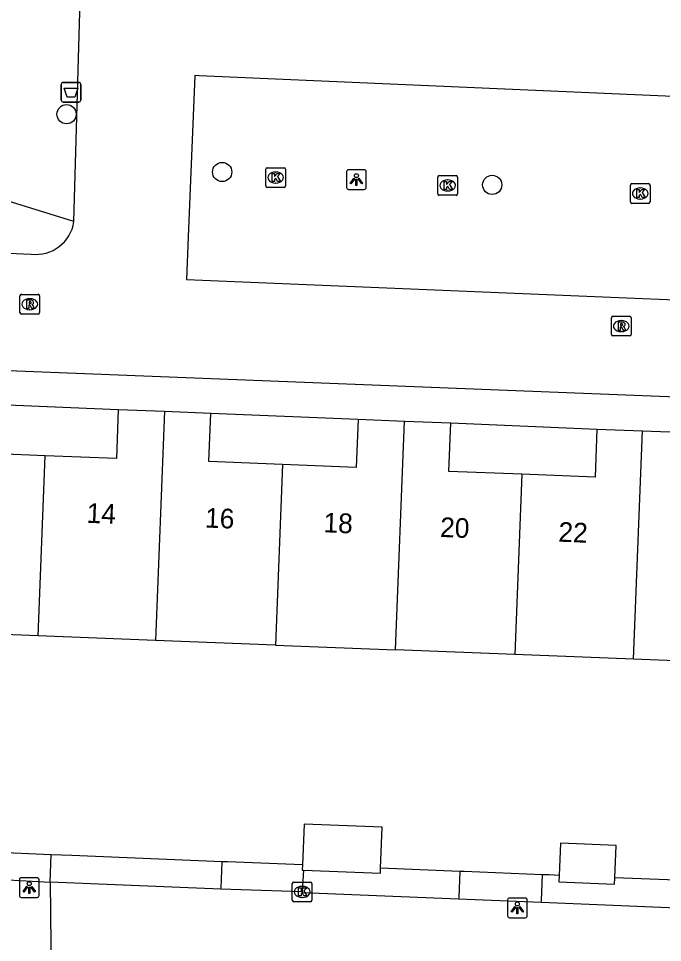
# Model space of a CAD drawing. Extents: x 160787 to 161428, y 386828 to 387483.
# Drawn here: x 161040.54 to 161073.29, y 387264.64 to 387311.59 of the extents above; entities that cross this region are included whole.
import ezdxf

# ---------------------------------------------------------------- set-up
doc = ezdxf.new("R2010")
doc.units = 0
for name, color, linetype in [('IMGEO_Afvalbak', 7, 'Continuous'), ('IMGEO_Boom', 7, 'Continuous'), ('IMGEO_Groenvoorziening', 7, 'Continuous'), ('IMGEO_Kolk', 7, 'Continuous'), ('IMGEO_Lichtpunt', 7, 'Continuous'), ('IMGEO_Pand', 7, 'Continuous'), ('IMGEO_Pand_nummerreeks', 7, 'Continuous'), ('IMGEO_Rioolput', 7, 'Continuous'), ('IMGEO_Voetpad_open', 7, 'Continuous')]:
    doc.layers.add(name, color=color, linetype=linetype)

msp = doc.modelspace()

# ---------------------------------------------------------------- linework, layer by layer
at = {"layer": 'IMGEO_Afvalbak'}
for p, q in [((161042.718, 387307.44), (161042.718, 387308.24)), ((161042.718, 387308.24), (161042.718, 387307.44)), ((161042.818, 387308.34), (161043.608, 387308.34)), ((161043.608, 387308.34), (161042.818, 387308.34)), ((161043.708, 387308.24), (161043.708, 387307.44)), ((161043.708, 387307.44), (161043.708, 387308.24)), ((161043.608, 387307.34), (161042.818, 387307.34)), ((161042.818, 387307.34), (161043.608, 387307.34))]:
    msp.add_line(p, q, dxfattribs=at)
msp.add_lwpolyline([(161042.861, 387308.054), (161043.565, 387308.054), (161043.416, 387307.584), (161043.01, 387307.584), (161042.861, 387308.054)], dxfattribs=at)
for centre, start, end in [((161042.818, 387308.24), 90, 180), ((161042.818, 387308.24), 90, 180), ((161043.608, 387308.24), 0, 90), ((161043.608, 387308.24), 360, 90), ((161042.818, 387307.44), 180, 270), ((161042.818, 387307.44), 180, 270), ((161043.608, 387307.44), 270, 0), ((161043.608, 387307.44), 270, 0)]:
    msp.add_arc(centre, 0.1, start, end, dxfattribs=at)
at = {"layer": 'IMGEO_Boom'}
for centre in [(161042.988, 387306.725), (161050.899, 387303.788), (161064.629, 387303.133)]:
    msp.add_circle(centre, 0.489, dxfattribs=at)
at = {"layer": 'IMGEO_Groenvoorziening'}
for points in [[(161050.892, 387268.747), (161043.253, 387269.058), (161042.204, 387269.1)], [(161062.977, 387268.257), (161058.953, 387268.42)], [(161068.036, 387268.051), (161067.524, 387268.072), (161067.18, 387268.086)], [(161074.883, 387267.773), (161070.863, 387267.936)]]:
    msp.add_lwpolyline(points, dxfattribs=at)
at = {"layer": 'IMGEO_Kolk'}
for p, q in [((161053.117, 387303.081), (161053.117, 387303.933)), ((161053.192, 387304.007), (161054.044, 387304.007)), ((161053.605, 387303.787), (161053.63, 387303.787)), ((161054.118, 387303.933), (161054.118, 387303.081)), ((161053.628, 387303.227), (161053.603, 387303.227)), ((161061.864, 387302.677), (161061.864, 387303.529)), ((161061.939, 387303.603), (161062.791, 387303.603)), ((161062.352, 387303.383), (161062.377, 387303.383)), ((161062.865, 387303.529), (161062.865, 387302.677)), ((161071.727, 387303.196), (161072.579, 387303.196)), ((161054.044, 387303.007), (161053.192, 387303.007)), ((161062.375, 387302.823), (161062.35, 387302.823)), ((161071.652, 387302.27), (161071.652, 387303.122)), ((161072.14, 387302.976), (161072.165, 387302.976)), ((161072.653, 387303.122), (161072.653, 387302.27)), ((161062.791, 387302.603), (161061.939, 387302.603)), ((161072.163, 387302.416), (161072.138, 387302.416)), ((161072.579, 387302.196), (161071.727, 387302.196)), ((161054.464, 387266.787), (161054.464, 387267.639)), ((161054.539, 387267.713), (161055.391, 387267.713)), ((161055.465, 387267.639), (161055.465, 387266.787)), ((161054.952, 387267.493), (161054.977, 387267.493)), ((161055.391, 387266.713), (161054.539, 387266.713)), ((161054.975, 387266.933), (161054.95, 387266.933))]:
    msp.add_line(p, q, dxfattribs=at)
for points in [[(161053.117, 387303.081), (161053.117, 387303.933)], [(161053.192, 387304.007), (161054.044, 387304.007)], [(161053.438, 387303.707), (161053.561, 387303.707), (161053.561, 387303.556), (161053.691, 387303.707), (161053.855, 387303.707), (161053.709, 387303.556), (161053.862, 387303.307), (161053.71, 387303.307), (161053.625, 387303.471), (161053.561, 387303.404), (161053.561, 387303.307), (161053.438, 387303.307), (161053.438, 387303.707)], [(161054.118, 387303.933), (161054.118, 387303.081)], [(161061.864, 387302.677), (161061.864, 387303.529)], [(161061.939, 387303.603), (161062.791, 387303.603)], [(161062.185, 387303.303), (161062.308, 387303.303), (161062.308, 387303.152), (161062.438, 387303.303), (161062.602, 387303.303), (161062.456, 387303.152), (161062.609, 387302.903), (161062.457, 387302.903), (161062.372, 387303.067), (161062.308, 387303), (161062.308, 387302.903), (161062.185, 387302.903), (161062.185, 387303.303)], [(161062.865, 387303.529), (161062.865, 387302.677)], [(161071.727, 387303.196), (161072.579, 387303.196)], [(161054.044, 387303.007), (161053.192, 387303.007)], [(161071.652, 387302.27), (161071.652, 387303.122)], [(161071.973, 387302.896), (161072.096, 387302.896), (161072.096, 387302.745), (161072.226, 387302.896), (161072.39, 387302.896), (161072.244, 387302.745), (161072.397, 387302.496), (161072.245, 387302.496), (161072.16, 387302.66), (161072.096, 387302.593), (161072.096, 387302.496), (161071.973, 387302.496), (161071.973, 387302.896)], [(161072.653, 387303.122), (161072.653, 387302.27)], [(161062.791, 387302.603), (161061.939, 387302.603)], [(161072.579, 387302.196), (161071.727, 387302.196)], [(161054.464, 387266.787), (161054.464, 387267.639)], [(161054.539, 387267.713), (161055.391, 387267.713)], [(161055.465, 387267.639), (161055.465, 387266.787)], [(161054.785, 387267.413), (161054.908, 387267.413), (161054.908, 387267.262), (161055.038, 387267.413), (161055.202, 387267.413), (161055.056, 387267.262), (161055.209, 387267.013), (161055.057, 387267.013), (161054.972, 387267.177), (161054.908, 387267.11), (161054.908, 387267.013), (161054.785, 387267.013), (161054.785, 387267.413)], [(161055.391, 387266.713), (161054.539, 387266.713)]]:
    msp.add_lwpolyline(points, dxfattribs=at)
for centre, start, end in [((161053.194, 387303.931), 91.552, 178.448), ((161053.194, 387303.931), 91.552, 178.448), ((161054.042, 387303.931), 1.552, 88.448), ((161054.042, 387303.931), 1.552, 88.448), ((161061.941, 387303.527), 91.552, 178.448), ((161061.941, 387303.527), 91.552, 178.448), ((161062.789, 387303.527), 1.552, 88.448), ((161062.789, 387303.527), 1.552, 88.448), ((161071.729, 387303.12), 91.552, 178.448), ((161071.729, 387303.12), 91.552, 178.448), ((161072.577, 387303.12), 1.552, 88.448), ((161072.577, 387303.12), 1.552, 88.448), ((161053.194, 387303.083), 181.552, 268.448), ((161053.194, 387303.083), 181.552, 268.448), ((161054.042, 387303.083), 271.552, 358.448), ((161054.042, 387303.083), 271.552, 358.448), ((161061.941, 387302.679), 181.552, 268.448), ((161061.941, 387302.679), 181.552, 268.448), ((161062.789, 387302.679), 271.552, 358.448), ((161062.789, 387302.679), 271.552, 358.448), ((161071.729, 387302.272), 181.552, 268.448), ((161071.729, 387302.272), 181.552, 268.448), ((161072.577, 387302.272), 271.552, 358.448), ((161072.577, 387302.272), 271.552, 358.448), ((161054.541, 387267.637), 91.552, 178.448), ((161054.541, 387267.637), 91.552, 178.448), ((161055.389, 387267.637), 1.552, 88.448), ((161055.389, 387267.637), 1.552, 88.448), ((161054.541, 387266.789), 181.552, 268.448), ((161054.541, 387266.789), 181.552, 268.448), ((161055.389, 387266.789), 271.552, 358.448), ((161055.389, 387266.789), 271.552, 358.448)]:
    msp.add_arc(centre, 0.0765, start, end, dxfattribs=at)
for centre, major_axis, ratio, start_param, end_param in [((161053.604, 387303.507), (-0.387, 0.002), 0.722429, 4.712389, 7.853982), ((161053.629, 387303.507), (-0.39, 0.002), 0.717154, 1.570796, 4.712389), ((161062.351, 387303.103), (-0.387, 0.002), 0.722429, 4.712389, 7.853982), ((161062.376, 387303.103), (-0.39, 0.002), 0.717154, 1.570796, 4.712389), ((161072.139, 387302.696), (-0.387, 0.002), 0.722429, 4.712389, 7.853982), ((161072.164, 387302.696), (-0.39, 0.002), 0.717154, 1.570796, 4.712389), ((161054.951, 387267.213), (-0.387, 0.002), 0.722429, 4.712389, 7.853982), ((161054.976, 387267.213), (-0.39, 0.002), 0.717154, 1.570796, 4.712389)]:
    msp.add_ellipse(centre, major_axis=major_axis, ratio=ratio, start_param=start_param, end_param=end_param, dxfattribs=at)
at = {"layer": 'IMGEO_Lichtpunt'}
for p, q in [((161057.223, 387303.806), (161057.223, 387302.999)), ((161057.223, 387303.806), (161057.223, 387302.999)), ((161058.125, 387303.901), (161057.317, 387303.901)), ((161058.125, 387303.901), (161057.317, 387303.901)), ((161058.219, 387302.999), (161058.219, 387303.806)), ((161058.219, 387302.999), (161058.219, 387303.806)), ((161057.317, 387302.905), (161058.125, 387302.905)), ((161057.317, 387302.905), (161058.125, 387302.905)), ((161040.591, 387267.833), (161040.591, 387267.026)), ((161040.591, 387267.833), (161040.591, 387267.026)), ((161041.493, 387267.928), (161040.685, 387267.928)), ((161041.493, 387267.928), (161040.685, 387267.928)), ((161041.587, 387267.026), (161041.587, 387267.833)), ((161041.587, 387267.026), (161041.587, 387267.833)), ((161040.685, 387266.932), (161041.493, 387266.932)), ((161040.685, 387266.932), (161041.493, 387266.932)), ((161065.407, 387266.803), (161065.407, 387265.996)), ((161065.407, 387266.803), (161065.407, 387265.996)), ((161066.309, 387266.898), (161065.501, 387266.898)), ((161066.309, 387266.898), (161065.501, 387266.898)), ((161066.403, 387265.996), (161066.403, 387266.803)), ((161066.403, 387265.996), (161066.403, 387266.803)), ((161065.501, 387265.902), (161066.309, 387265.902)), ((161065.501, 387265.902), (161066.309, 387265.902))]:
    msp.add_line(p, q, dxfattribs=at)
for points in [[(161057.597, 387303.47), (161057.636, 387303.442), (161057.448, 387303.18), (161057.41, 387303.207), (161057.597, 387303.47)], [(161057.699, 387303.422), (161057.746, 387303.422), (161057.746, 387303.1), (161057.699, 387303.1), (161057.699, 387303.422)], [(161057.809, 387303.442), (161057.847, 387303.469), (161058.034, 387303.207), (161057.995, 387303.179), (161057.809, 387303.442)], [(161040.965, 387267.497), (161041.004, 387267.469), (161040.816, 387267.207), (161040.778, 387267.234), (161040.965, 387267.497)], [(161041.067, 387267.449), (161041.114, 387267.449), (161041.114, 387267.127), (161041.067, 387267.127), (161041.067, 387267.449)], [(161041.177, 387267.469), (161041.215, 387267.496), (161041.402, 387267.234), (161041.363, 387267.206), (161041.177, 387267.469)], [(161065.781, 387266.467), (161065.82, 387266.439), (161065.632, 387266.177), (161065.594, 387266.204), (161065.781, 387266.467)], [(161065.883, 387266.419), (161065.93, 387266.419), (161065.93, 387266.097), (161065.883, 387266.097), (161065.883, 387266.419)], [(161065.993, 387266.439), (161066.031, 387266.466), (161066.218, 387266.204), (161066.179, 387266.176), (161065.993, 387266.439)]]:
    msp.add_lwpolyline(points, dxfattribs=at)
for centre in [(161057.722, 387303.604), (161041.09, 387267.631), (161065.906, 387266.601)]:
    msp.add_circle(centre, 0.0994, dxfattribs=at)
for centre, start, end in [((161057.317, 387303.806), 90, 180), ((161057.317, 387303.806), 90, 180), ((161058.125, 387303.806), 0, 90), ((161058.125, 387303.806), 0, 90), ((161057.317, 387302.999), 180, 270), ((161057.317, 387302.999), 180, 270), ((161058.125, 387302.999), 270, 0), ((161058.125, 387302.999), 270, 360), ((161040.685, 387267.833), 90, 180), ((161040.685, 387267.833), 90, 180), ((161041.493, 387267.833), 0, 90), ((161041.493, 387267.833), 0, 90), ((161040.685, 387267.026), 180, 270), ((161040.685, 387267.026), 180, 270), ((161041.493, 387267.026), 270, 0), ((161041.493, 387267.026), 270, 360), ((161065.501, 387266.803), 90, 180), ((161065.501, 387266.803), 90, 180), ((161066.309, 387266.803), 0, 90), ((161066.309, 387266.803), 0, 90), ((161065.501, 387265.996), 180, 270), ((161065.501, 387265.996), 180, 270), ((161066.309, 387265.996), 270, 0), ((161066.309, 387265.996), 270, 360)]:
    msp.add_arc(centre, 0.0946, start, end, dxfattribs=at)
at = {"layer": 'IMGEO_Pand'}
for points in [[(161041.898, 387289.372), (161038.276, 387289.514), (161038.374, 387292.034)], [(161045.615, 387291.726), (161045.518, 387289.231), (161041.898, 387289.372)], [(161045.615, 387291.726), (161047.968, 387291.634)], [(161047.968, 387291.634), (161047.514, 387279.988)], [(161047.968, 387291.634), (161050.318, 387291.542)], [(161053.97, 387288.928), (161050.222, 387289.075), (161050.318, 387291.542)], [(161057.814, 387291.229), (161057.718, 387288.782), (161053.97, 387288.928)], [(161057.814, 387291.229), (161060.165, 387291.137)], [(161059.712, 387279.512), (161060.165, 387291.137)], [(161060.165, 387291.137), (161062.516, 387291.045)], [(161066.138, 387288.431), (161062.42, 387288.576), (161062.516, 387291.045)], [(161069.952, 387290.729), (161069.857, 387288.286), (161066.138, 387288.431)], [(161069.952, 387290.729), (161072.26, 387290.639)], [(161071.808, 387279.04), (161072.26, 387290.639)], [(161072.26, 387290.639), (161074.568, 387290.549)], [(161041.541, 387280.221), (161041.898, 387289.372)], [(161053.97, 387288.928), (161053.612, 387279.75)], [(161066.138, 387288.431), (161065.781, 387279.275)], [(161041.541, 387280.221), (161035.537, 387280.455)], [(161047.514, 387279.988), (161041.541, 387280.221)], [(161053.612, 387279.75), (161047.514, 387279.988)], [(161053.612, 387279.75), (161059.712, 387279.512)], [(161065.781, 387279.275), (161059.712, 387279.512)], [(161071.808, 387279.04), (161065.781, 387279.275)], [(161077.787, 387278.807), (161071.808, 387279.04)], [(161058.953, 387268.42), (161059.035, 387270.499), (161055.065, 387270.654), (161054.984, 387268.581)], [(161070.863, 387267.936), (161070.927, 387269.579), (161068.1, 387269.689), (161068.036, 387268.051)], [(161054.984, 387268.581), (161054.974, 387268.318), (161055.037, 387268.316)], [(161055.037, 387268.316), (161058.943, 387268.163), (161058.953, 387268.42)], [(161068.036, 387268.051), (161068.023, 387267.721), (161070.85, 387267.611), (161070.863, 387267.936)]]:
    msp.add_lwpolyline(points, dxfattribs=at)
at = {"layer": 'IMGEO_Rioolput'}
for p, q in [((161040.692, 387297.573), (161041.544, 387297.573)), ((161040.617, 387296.647), (161040.617, 387297.499)), ((161041.105, 387297.353), (161041.13, 387297.353)), ((161041.618, 387297.499), (161041.618, 387296.647)), ((161041.128, 387296.793), (161041.103, 387296.793)), ((161041.544, 387296.573), (161040.692, 387296.573)), ((161070.688, 387295.532), (161070.688, 387296.384)), ((161070.763, 387296.458), (161071.615, 387296.458)), ((161071.176, 387296.238), (161071.201, 387296.238)), ((161071.689, 387296.384), (161071.689, 387295.532)), ((161071.615, 387295.458), (161070.763, 387295.458)), ((161071.199, 387295.678), (161071.174, 387295.678))]:
    msp.add_line(p, q, dxfattribs=at)
for points in [[(161040.692, 387297.573), (161041.544, 387297.573)], [(161040.617, 387296.647), (161040.617, 387297.499)], [(161041.206, 387297.271), (161040.954, 387297.273), (161040.954, 387296.873)], [(161041.132, 387297.192), (161041.078, 387297.192), (161041.078, 387297.111)], [(161041.078, 387297.111), (161041.13, 387297.111)], [(161041.618, 387297.499), (161041.618, 387296.647)], [(161040.954, 387296.873), (161041.078, 387296.873), (161041.078, 387297.035), (161041.089, 387297.035)], [(161041.136, 387297.006), (161041.207, 387296.873), (161041.347, 387296.873), (161041.282, 387296.999)], [(161041.544, 387296.573), (161040.692, 387296.573)], [(161070.688, 387295.532), (161070.688, 387296.384)], [(161070.763, 387296.458), (161071.615, 387296.458)], [(161071.277, 387296.156), (161071.025, 387296.158), (161071.025, 387295.758)], [(161071.689, 387296.384), (161071.689, 387295.532)], [(161071.025, 387295.758), (161071.149, 387295.758), (161071.149, 387295.92), (161071.16, 387295.92)], [(161071.203, 387296.077), (161071.149, 387296.077), (161071.149, 387295.996)], [(161071.149, 387295.996), (161071.201, 387295.996)], [(161071.207, 387295.891), (161071.278, 387295.758), (161071.418, 387295.758), (161071.353, 387295.884)], [(161071.615, 387295.458), (161070.763, 387295.458)]]:
    msp.add_lwpolyline(points, dxfattribs=at)
for centre, radius, start, end in [((161040.694, 387297.497), 0.0765, 91.552, 178.448), ((161040.694, 387297.497), 0.0765, 91.552, 178.448), ((161041.542, 387297.497), 0.0765, 1.552, 88.448), ((161041.542, 387297.497), 0.0765, 1.552, 88.448), ((161041.114, 387297.3), 0.19, 274.7715, 282.9687), ((161041.138, 387297.096), 0.0964, 77.0061, 93.1865), ((161041.152, 387297.153), 0.0378, 276.6634, 79.6772), ((161041.205, 387297.161), 0.109, 350.3612, 89.416), ((161041.203, 387297.161), 0.112, 277.5842, 350.9817), ((161040.694, 387296.649), 0.0765, 181.552, 268.448), ((161040.694, 387296.649), 0.0765, 181.552, 268.448), ((161041.088, 387296.982), 0.0533, 26.0293, 88.6989), ((161041.187, 387296.946), 0.108, 29.5134, 73.7905), ((161041.542, 387296.649), 0.0765, 271.552, 358.448), ((161041.542, 387296.649), 0.0765, 271.552, 358.448), ((161070.765, 387296.382), 0.0765, 91.552, 178.448), ((161070.765, 387296.382), 0.0765, 91.552, 178.448), ((161071.276, 387296.046), 0.109, 350.3612, 89.416), ((161071.613, 387296.382), 0.0765, 1.552, 88.448), ((161071.613, 387296.382), 0.0765, 1.552, 88.448), ((161071.159, 387295.867), 0.0533, 26.0293, 88.6989), ((161071.185, 387296.185), 0.19, 274.7715, 282.9687), ((161071.209, 387295.981), 0.0964, 77.0061, 93.1865), ((161071.223, 387296.038), 0.0378, 276.6634, 79.6772), ((161071.274, 387296.046), 0.112, 277.5842, 350.9817), ((161071.258, 387295.831), 0.108, 29.5134, 73.7905), ((161070.765, 387295.534), 0.0765, 181.552, 268.448), ((161070.765, 387295.534), 0.0765, 181.552, 268.448), ((161071.613, 387295.534), 0.0765, 271.552, 358.448), ((161071.613, 387295.534), 0.0765, 271.552, 358.448)]:
    msp.add_arc(centre, radius, start, end, dxfattribs=at)
for centre, major_axis, ratio, start_param, end_param in [((161041.104, 387297.073), (-0.387, 0.002), 0.722429, 4.712389, 7.853982), ((161041.129, 387297.073), (-0.39, 0.002), 0.717154, 1.570796, 4.712389), ((161071.175, 387295.958), (-0.387, 0.002), 0.722429, 4.712389, 7.853982), ((161071.2, 387295.958), (-0.39, 0.002), 0.717154, 1.570796, 4.712389)]:
    msp.add_ellipse(centre, major_axis=major_axis, ratio=ratio, start_param=start_param, end_param=end_param, dxfattribs=at)
at = {"layer": 'IMGEO_Voetpad_open'}
for points in [[(161043.36, 387301.265), (161043.754, 387314.896)], [(161096.75, 387306.632), (161049.733, 387308.677), (161049.512, 387308.687), (161049.17, 387300.494), (161049.08, 387298.333), (161096.316, 387296.364), (161096.407, 387298.525), (161096.75, 387306.632)], [(161043.36, 387301.265), (161037.77, 387302.999)], [(161033.794, 387299.932), (161033.89, 387299.928), (161041.191, 387299.617)], [(161100.662, 387291.305), (161033.559, 387293.946)], [(161038.374, 387292.034), (161045.615, 387291.726)], [(161050.318, 387291.542), (161057.814, 387291.229)], [(161062.516, 387291.045), (161069.952, 387290.729)], [(161042.204, 387269.1), (161039.126, 387269.225)], [(161042.15, 387267.701), (161042.204, 387269.1)], [(161050.837, 387267.344), (161050.84, 387267.414), (161050.892, 387268.747)], [(161054.984, 387268.581), (161051.177, 387268.736), (161050.892, 387268.747)], [(161055.037, 387268.316), (161054.968, 387267.254), (161054.965, 387267.213)], [(161062.977, 387268.257), (161062.926, 387266.944), (161062.922, 387266.848)], [(161067.18, 387268.086), (161063.197, 387268.248), (161062.977, 387268.257)], [(161067.122, 387266.676), (161067.127, 387266.78), (161067.18, 387268.086)], [(161039.07, 387267.871), (161042.15, 387267.701)], [(161050.837, 387267.344), (161042.15, 387267.701)], [(161042.15, 387267.701), (161042.242, 387259.789), (161042.243, 387259.778)], [(161054.965, 387267.213), (161050.837, 387267.344)], [(161062.922, 387266.848), (161055, 387267.174), (161054.965, 387267.213)], [(161067.122, 387266.676), (161062.922, 387266.848)], [(161074.828, 387266.36), (161067.122, 387266.676)]]:
    msp.add_lwpolyline(points, dxfattribs=at)
msp.add_arc((161041.438, 387301.544), 1.942, 262.7011, 351.7539, dxfattribs=at)

# ---------------------------------------------------------------- texts
at = {"layer": 'IMGEO_Pand_nummerreeks'}
for s, p in [('14', (161043.993, 387285.967)), ('16', (161050.013, 387285.727)), ('18', (161056.035, 387285.486)), ('20', (161061.964, 387285.249)), ('22', (161067.978, 387285.009))]:
    msp.add_text(s, height=1, rotation=357.7109, dxfattribs=at).set_placement(p)

doc.saveas('drawing.dxf')
